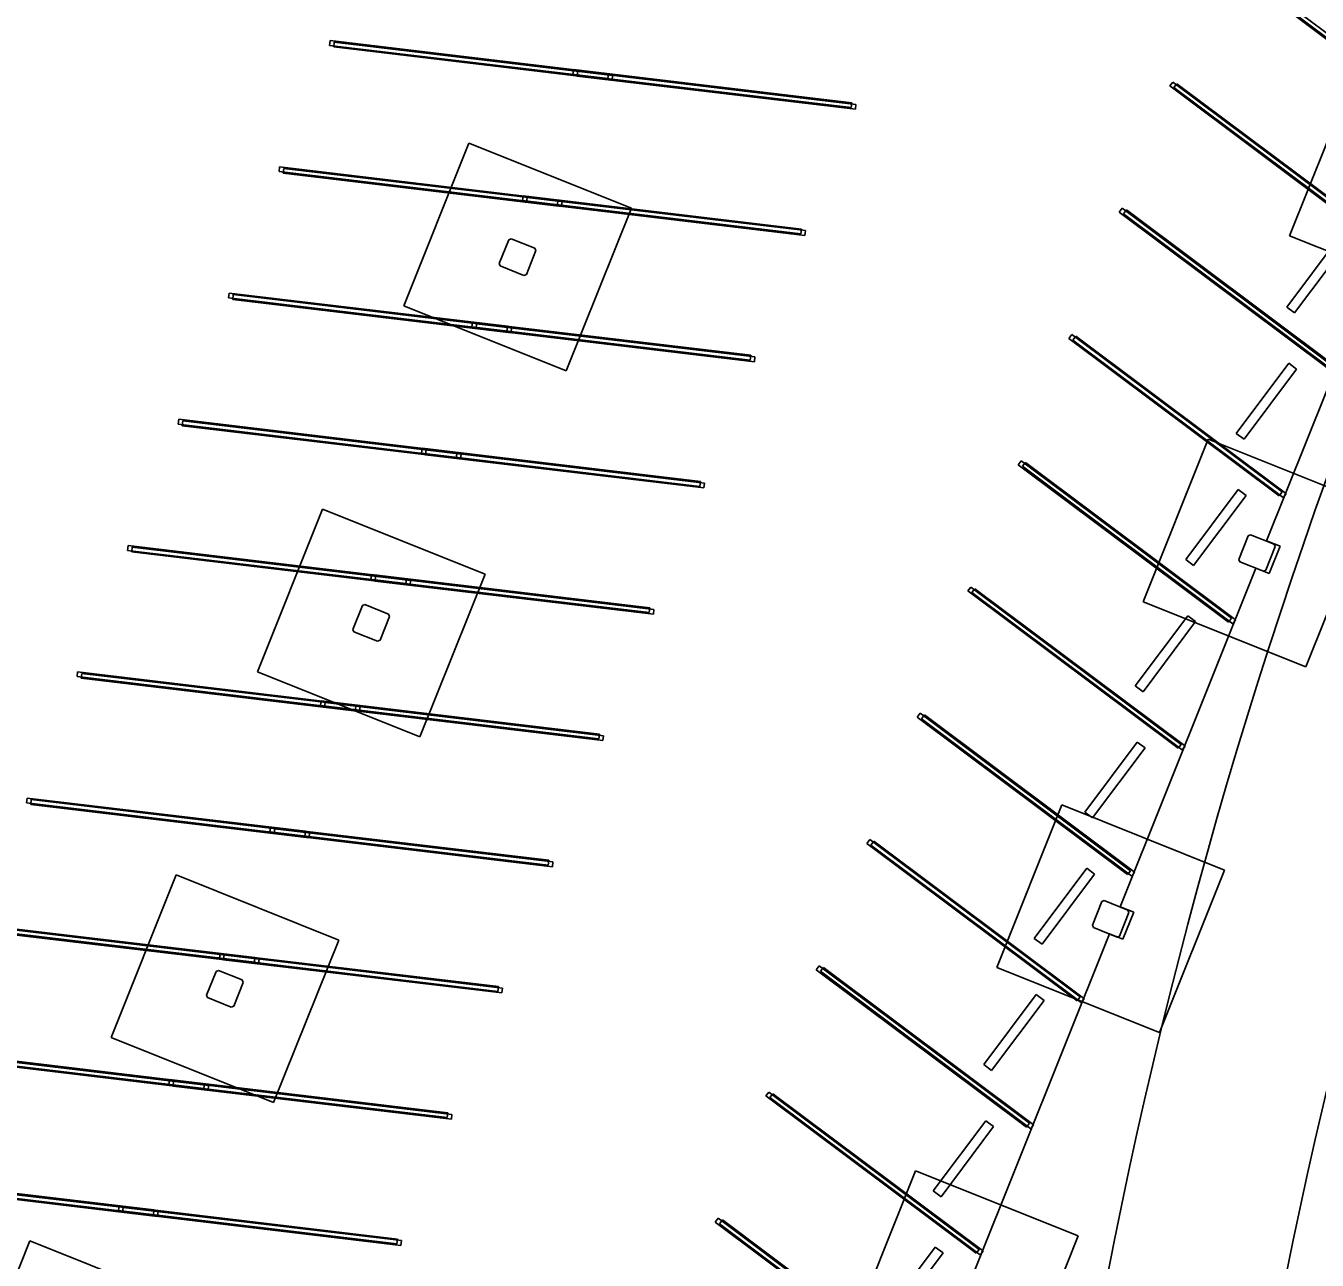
# Model space of a CAD drawing. Extents: x 468143 to 491361, y 1438528 to 1468730.
# Drawn here: x 488843.6 to 488932.1, y 1466951.9 to 1467036.5 of the extents above; entities that cross this region are included whole.
import ezdxf

# ---------------------------------------------------------------- set-up
doc = ezdxf.new("R2010")
doc.units = 0
doc.layers.add('Default', color=7, linetype='Continuous')
doc.layers.add('Xreference_dp', color=7, linetype='Continuous')

# ---------------------------------------------------------------- blocks, each defined once
blk = doc.blocks.new('Footing-Rectangular - F1-181549-FOUNDATION PLAN_1')
at = {"layer": 'Default'}
for p, q in [((72, 72), (-72, 72)), ((-72, 72), (-72, -72)), ((-72, -72), (-72, 72)), ((-72, 72), (72, 72)), ((72, -72), (72, 72)), ((72, 72), (72, -72)), ((-72, -72), (72, -72)), ((72, -72), (-72, -72))]:
    blk.add_line(p, q, dxfattribs=at)

msp = doc.modelspace()

# ---------------------------------------------------------------- linework, layer by layer
at = {"layer": 'Xreference_dp'}
for p, q in [((488939.838, 1467030.241), (488925.427, 1467041.024)), ((488940.038, 1467030.508), (488925.626, 1467041.291)), ((488940.121, 1467030.13), (488925.71, 1467040.913)), ((488864.384, 1467035.154), (488864.423, 1467035.485)), ((488883.496, 1467033.209), (488864.423, 1467035.485)), ((488864.667, 1467035.043), (488864.706, 1467035.374)), ((488883.779, 1467033.098), (488864.706, 1467035.374)), ((488883.457, 1467032.878), (488864.384, 1467035.154)), ((488883.74, 1467032.767), (488864.667, 1467035.043)), ((488881.062, 1467033.164), (488881.102, 1467033.495)), ((488881.062, 1467033.164), (488900.135, 1467030.888)), ((488881.102, 1467033.495), (488900.175, 1467031.219)), ((488881.345, 1467033.053), (488881.385, 1467033.384)), ((488881.345, 1467033.053), (488900.418, 1467030.777)), ((488881.385, 1467033.384), (488900.458, 1467031.108)), ((488883.496, 1467033.209), (488883.457, 1467032.878)), ((488883.779, 1467033.098), (488883.74, 1467032.767)), ((488921.966, 1467032.373), (488922.165, 1467032.64)), ((488936.377, 1467021.59), (488921.966, 1467032.373)), ((488936.577, 1467021.857), (488922.165, 1467032.64)), ((488922.249, 1467032.262), (488922.449, 1467032.529)), ((488936.66, 1467021.479), (488922.249, 1467032.262)), ((488936.825, 1467021.772), (488922.449, 1467032.529)), ((488900.175, 1467031.219), (488900.135, 1467030.888)), ((488900.458, 1467031.108), (488900.418, 1467030.777)), ((488860.923, 1467026.503), (488860.962, 1467026.834)), ((488880.035, 1467024.558), (488860.962, 1467026.834)), ((488861.206, 1467026.392), (488861.246, 1467026.723)), ((488880.319, 1467024.447), (488861.246, 1467026.723)), ((488879.996, 1467024.227), (488860.923, 1467026.503)), ((488880.279, 1467024.116), (488861.206, 1467026.392)), ((488877.601, 1467024.513), (488877.641, 1467024.844)), ((488877.641, 1467024.844), (488896.714, 1467022.568)), ((488877.601, 1467024.513), (488896.674, 1467022.237)), ((488877.885, 1467024.402), (488877.924, 1467024.733)), ((488877.885, 1467024.402), (488896.958, 1467022.126)), ((488877.924, 1467024.733), (488896.997, 1467022.457)), ((488880.035, 1467024.558), (488879.996, 1467024.227)), ((488880.319, 1467024.447), (488880.279, 1467024.116)), ((488918.505, 1467023.722), (488918.705, 1467023.989)), ((488933.116, 1467013.206), (488918.705, 1467023.989)), ((488918.788, 1467023.611), (488918.988, 1467023.878)), ((488933.364, 1467013.122), (488918.988, 1467023.878)), ((488937.879, 1467024.409), (488928.593, 1467001.198)), ((488932.916, 1467012.939), (488918.505, 1467023.722)), ((488933.199, 1467012.828), (488918.788, 1467023.611)), ((488896.714, 1467022.568), (488896.674, 1467022.237)), ((488896.997, 1467022.457), (488896.958, 1467022.126)), ((488876.662, 1467021.83), (488876.012, 1467020.205)), ((488876.824, 1467021.9), (488876.662, 1467021.83)), ((488878.449, 1467021.249), (488876.824, 1467021.9)), ((488878.519, 1467021.087), (488878.449, 1467021.249)), ((488933.577, 1467022.02), (488929.982, 1467017.216)), ((488930.516, 1467016.817), (488934.11, 1467021.621)), ((488877.868, 1467019.462), (488878.519, 1467021.087)), ((488876.012, 1467020.205), (488876.081, 1467020.043)), ((488876.081, 1467020.043), (488877.706, 1467019.393)), ((488877.706, 1467019.393), (488877.868, 1467019.462)), ((488857.462, 1467017.852), (488857.501, 1467018.183)), ((488876.535, 1467015.576), (488857.462, 1467017.852)), ((488876.575, 1467015.907), (488857.501, 1467018.183)), ((488857.745, 1467017.741), (488857.785, 1467018.072)), ((488876.818, 1467015.465), (488857.745, 1467017.741)), ((488876.858, 1467015.796), (488857.785, 1467018.072)), ((488929.982, 1467017.216), (488930.516, 1467016.817)), ((488874.14, 1467015.862), (488874.18, 1467016.193)), ((488874.18, 1467016.193), (488893.253, 1467013.917)), ((488874.424, 1467015.751), (488874.463, 1467016.082)), ((488874.463, 1467016.082), (488893.536, 1467013.806)), ((488876.575, 1467015.907), (488876.535, 1467015.576)), ((488874.14, 1467015.862), (488893.213, 1467013.586)), ((488874.424, 1467015.751), (488893.497, 1467013.475)), ((488876.858, 1467015.796), (488876.818, 1467015.465)), ((488915.044, 1467015.071), (488915.244, 1467015.338)), ((488929.455, 1467004.288), (488915.044, 1467015.071)), ((488929.655, 1467004.555), (488915.244, 1467015.338)), ((488915.327, 1467014.96), (488915.527, 1467015.227)), ((488929.903, 1467004.471), (488915.527, 1467015.227)), ((488929.738, 1467004.177), (488915.327, 1467014.96)), ((488893.253, 1467013.917), (488893.213, 1467013.586)), ((488893.536, 1467013.806), (488893.497, 1467013.475)), ((488930.116, 1467013.369), (488926.521, 1467008.565)), ((488930.649, 1467012.97), (488930.116, 1467013.369)), ((488927.055, 1467008.166), (488930.649, 1467012.97)), ((488854.001, 1467009.201), (488854.041, 1467009.532)), ((488873.074, 1467006.925), (488854.001, 1467009.201)), ((488873.114, 1467007.256), (488854.041, 1467009.532)), ((488854.284, 1467009.09), (488854.324, 1467009.421)), ((488873.357, 1467006.814), (488854.284, 1467009.09)), ((488873.397, 1467007.145), (488854.324, 1467009.421)), ((488926.521, 1467008.565), (488927.055, 1467008.166)), ((488870.68, 1467007.211), (488870.719, 1467007.542)), ((488870.68, 1467007.211), (488889.753, 1467004.935)), ((488870.719, 1467007.542), (488889.792, 1467005.266)), ((488870.963, 1467007.1), (488871.002, 1467007.431)), ((488870.963, 1467007.1), (488890.036, 1467004.824)), ((488871.002, 1467007.431), (488890.075, 1467005.155)), ((488873.114, 1467007.256), (488873.074, 1467006.925)), ((488873.397, 1467007.145), (488873.357, 1467006.814)), ((488911.583, 1467006.42), (488911.783, 1467006.687)), ((488925.994, 1466995.637), (488911.583, 1467006.42)), ((488926.194, 1466995.904), (488911.783, 1467006.687)), ((488911.866, 1467006.309), (488912.066, 1467006.576)), ((488926.278, 1466995.527), (488911.866, 1467006.309)), ((488926.442, 1466995.82), (488912.066, 1467006.576)), ((488889.792, 1467005.266), (488889.753, 1467004.935)), ((488890.075, 1467005.155), (488890.036, 1467004.824)), ((488926.655, 1467004.718), (488923.06, 1466999.914)), ((488927.189, 1467004.319), (488926.655, 1467004.718)), ((488929.655, 1467004.555), (488929.455, 1467004.288)), ((488929.938, 1467004.444), (488929.84, 1467004.313)), ((488929.938, 1467004.444), (488929.903, 1467004.471)), ((488923.594, 1466999.515), (488927.189, 1467004.319)), ((488929.84, 1467004.313), (488929.738, 1467004.177)), ((488850.54, 1467000.55), (488850.58, 1467000.881)), ((488869.653, 1466998.605), (488850.58, 1467000.881)), ((488927.34, 1467001.555), (488926.69, 1466999.931)), ((488927.502, 1467001.625), (488927.34, 1467001.555)), ((488929.127, 1467000.975), (488927.502, 1467001.625)), ((488928.593, 1467001.198), (488929.521, 1467000.827)), ((488929.197, 1467000.813), (488929.127, 1467000.975)), ((488869.613, 1466998.274), (488850.54, 1467000.55)), ((488850.823, 1467000.439), (488850.863, 1467000.77)), ((488869.896, 1466998.163), (488850.823, 1467000.439)), ((488869.936, 1466998.494), (488850.863, 1467000.77)), ((488928.547, 1466999.188), (488929.197, 1467000.813)), ((488929.521, 1467000.827), (488928.778, 1466998.97)), ((488927.851, 1466999.341), (488918.565, 1466976.129)), ((488923.06, 1466999.914), (488923.594, 1466999.515)), ((488926.69, 1466999.931), (488926.759, 1466999.768)), ((488926.759, 1466999.768), (488928.384, 1466999.118)), ((488928.778, 1466998.97), (488927.851, 1466999.341)), ((488928.384, 1466999.118), (488928.547, 1466999.188)), ((488867.219, 1466998.56), (488867.258, 1466998.891)), ((488867.219, 1466998.56), (488886.292, 1466996.284)), ((488867.258, 1466998.891), (488886.331, 1466996.615)), ((488867.502, 1466998.449), (488867.541, 1466998.78)), ((488867.502, 1466998.449), (488886.575, 1466996.173)), ((488867.541, 1466998.78), (488886.614, 1466996.504)), ((488869.653, 1466998.605), (488869.613, 1466998.274)), ((488869.936, 1466998.494), (488869.896, 1466998.163)), ((488908.122, 1466997.769), (488908.322, 1466998.036)), ((488922.533, 1466986.986), (488908.122, 1466997.769)), ((488922.733, 1466987.253), (488908.322, 1466998.036)), ((488908.405, 1466997.658), (488908.605, 1466997.925)), ((488922.817, 1466986.876), (488908.405, 1466997.658)), ((488922.981, 1466987.169), (488908.605, 1466997.925)), ((488866.633, 1466996.762), (488865.983, 1466995.137)), ((488866.795, 1466996.831), (488866.633, 1466996.762)), ((488868.42, 1466996.181), (488866.795, 1466996.831)), ((488886.331, 1466996.615), (488886.292, 1466996.284)), ((488886.614, 1466996.504), (488886.575, 1466996.173)), ((488867.84, 1466994.394), (488868.49, 1466996.019)), ((488868.49, 1466996.019), (488868.42, 1466996.181)), ((488923.194, 1466996.067), (488919.599, 1466991.263)), ((488920.133, 1466990.864), (488923.728, 1466995.668)), ((488923.728, 1466995.668), (488923.194, 1466996.067)), ((488926.194, 1466995.904), (488925.994, 1466995.637)), ((488926.379, 1466995.662), (488926.278, 1466995.527)), ((488926.477, 1466995.793), (488926.379, 1466995.662)), ((488926.477, 1466995.793), (488926.442, 1466995.82)), ((488865.983, 1466995.137), (488866.052, 1466994.974)), ((488866.052, 1466994.974), (488867.677, 1466994.324)), ((488867.677, 1466994.324), (488867.84, 1466994.394)), ((488847.079, 1466991.899), (488847.119, 1466992.23)), ((488866.192, 1466989.954), (488847.119, 1466992.23)), ((488847.362, 1466991.788), (488847.402, 1466992.119)), ((488866.475, 1466989.844), (488847.402, 1466992.119)), ((488866.152, 1466989.623), (488847.079, 1466991.899)), ((488866.435, 1466989.513), (488847.362, 1466991.788)), ((488919.599, 1466991.263), (488920.133, 1466990.864)), ((488863.758, 1466989.909), (488863.797, 1466990.24)), ((488863.797, 1466990.24), (488882.87, 1466987.964)), ((488863.758, 1466989.909), (488882.831, 1466987.633)), ((488864.041, 1466989.798), (488864.08, 1466990.129)), ((488864.041, 1466989.798), (488883.114, 1466987.522)), ((488864.08, 1466990.129), (488883.153, 1466987.853)), ((488866.192, 1466989.954), (488866.152, 1466989.623)), ((488866.475, 1466989.844), (488866.435, 1466989.513)), ((488904.661, 1466989.118), (488904.861, 1466989.385)), ((488919.272, 1466978.602), (488904.861, 1466989.385)), ((488919.073, 1466978.336), (488904.661, 1466989.118)), ((488904.944, 1466989.008), (488905.144, 1466989.274)), ((488919.356, 1466978.225), (488904.944, 1466989.008)), ((488919.52, 1466978.518), (488905.144, 1466989.274)), ((488882.87, 1466987.964), (488882.831, 1466987.633)), ((488883.153, 1466987.853), (488883.114, 1466987.522)), ((488919.733, 1466987.417), (488916.138, 1466982.613)), ((488916.672, 1466982.213), (488920.267, 1466987.017)), ((488920.267, 1466987.017), (488919.733, 1466987.417)), ((488922.733, 1466987.253), (488922.533, 1466986.986)), ((488922.918, 1466987.011), (488922.817, 1466986.876)), ((488923.016, 1466987.143), (488922.918, 1466987.011)), ((488923.016, 1466987.143), (488922.981, 1466987.169)), ((488843.618, 1466983.248), (488843.658, 1466983.579)), ((488862.691, 1466980.973), (488843.618, 1466983.248)), ((488862.731, 1466981.303), (488843.658, 1466983.579)), ((488843.902, 1466983.138), (488843.941, 1466983.468)), ((488863.014, 1466981.193), (488843.941, 1466983.468)), ((488862.975, 1466980.862), (488843.902, 1466983.138)), ((488916.138, 1466982.613), (488916.672, 1466982.213)), ((488860.297, 1466981.258), (488860.336, 1466981.589)), ((488860.336, 1466981.589), (488879.409, 1466979.313)), ((488860.58, 1466981.147), (488860.62, 1466981.478)), ((488860.62, 1466981.478), (488879.693, 1466979.203)), ((488860.297, 1466981.258), (488879.37, 1466978.982)), ((488860.58, 1466981.147), (488879.653, 1466978.872)), ((488862.731, 1466981.303), (488862.691, 1466980.973)), ((488863.014, 1466981.193), (488862.975, 1466980.862)), ((488901.2, 1466980.467), (488901.4, 1466980.734)), ((488915.811, 1466969.952), (488901.4, 1466980.734)), ((488901.484, 1466980.357), (488901.683, 1466980.624)), ((488916.059, 1466969.867), (488901.683, 1466980.624)), ((488915.612, 1466969.685), (488901.2, 1466980.467)), ((488915.895, 1466969.574), (488901.484, 1466980.357)), ((488879.409, 1466979.313), (488879.37, 1466978.982)), ((488879.693, 1466979.203), (488879.653, 1466978.872)), ((488916.272, 1466978.766), (488912.678, 1466973.962)), ((488916.806, 1466978.366), (488916.272, 1466978.766)), ((488913.211, 1466973.562), (488916.806, 1466978.366)), ((488919.272, 1466978.602), (488919.073, 1466978.336)), ((488919.457, 1466978.36), (488919.356, 1466978.225)), ((488919.555, 1466978.492), (488919.457, 1466978.36)), ((488919.555, 1466978.492), (488919.52, 1466978.518)), ((488917.311, 1466976.487), (488916.661, 1466974.862)), ((488917.473, 1466976.557), (488917.311, 1466976.487)), ((488919.098, 1466975.907), (488917.473, 1466976.557)), ((488918.565, 1466976.129), (488919.492, 1466975.758)), ((488918.518, 1466974.119), (488919.168, 1466975.744)), ((488919.492, 1466975.758), (488918.75, 1466973.901)), ((488919.168, 1466975.744), (488919.098, 1466975.907)), ((488859.231, 1466972.322), (488840.158, 1466974.597)), ((488859.27, 1466972.653), (488840.197, 1466974.928)), ((488859.514, 1466972.211), (488840.441, 1466974.487)), ((488859.553, 1466972.542), (488840.48, 1466974.818)), ((488916.661, 1466974.862), (488916.731, 1466974.7)), ((488916.731, 1466974.7), (488918.355, 1466974.05)), ((488917.822, 1466974.273), (488908.536, 1466951.061)), ((488912.678, 1466973.962), (488913.211, 1466973.562)), ((488918.75, 1466973.901), (488917.822, 1466974.273)), ((488918.355, 1466974.05), (488918.518, 1466974.119)), ((488856.836, 1466972.607), (488856.875, 1466972.938)), ((488856.836, 1466972.607), (488875.909, 1466970.332)), ((488856.875, 1466972.938), (488875.949, 1466970.662)), ((488857.119, 1466972.497), (488857.159, 1466972.827)), ((488857.159, 1466972.827), (488876.232, 1466970.552)), ((488859.27, 1466972.653), (488859.231, 1466972.322)), ((488859.553, 1466972.542), (488859.514, 1466972.211)), ((488856.604, 1466971.693), (488855.954, 1466970.068)), ((488856.766, 1466971.763), (488856.604, 1466971.693)), ((488858.391, 1466971.113), (488856.766, 1466971.763)), ((488857.119, 1466972.497), (488876.192, 1466970.221)), ((488897.74, 1466971.817), (488897.939, 1466972.083)), ((488912.151, 1466961.034), (488897.74, 1466971.817)), ((488912.351, 1466961.301), (488897.939, 1466972.083)), ((488898.023, 1466971.706), (488898.222, 1466971.973)), ((488912.434, 1466960.923), (488898.023, 1466971.706)), ((488912.598, 1466961.216), (488898.222, 1466971.973)), ((488857.811, 1466969.326), (488858.461, 1466970.95)), ((488858.461, 1466970.95), (488858.391, 1466971.113)), ((488855.954, 1466970.068), (488856.023, 1466969.906)), ((488856.023, 1466969.906), (488857.648, 1466969.256)), ((488875.949, 1466970.662), (488875.909, 1466970.332)), ((488876.232, 1466970.552), (488876.192, 1466970.221)), ((488912.811, 1466970.115), (488909.217, 1466965.311)), ((488913.345, 1466969.715), (488912.811, 1466970.115)), ((488915.811, 1466969.952), (488915.612, 1466969.685)), ((488857.648, 1466969.256), (488857.811, 1466969.326)), ((488909.75, 1466964.911), (488913.345, 1466969.715)), ((488915.996, 1466969.709), (488915.895, 1466969.574)), ((488916.095, 1466969.841), (488915.996, 1466969.709)), ((488916.095, 1466969.841), (488916.059, 1466969.867)), ((488855.77, 1466963.671), (488836.697, 1466965.947)), ((488855.809, 1466964.002), (488836.736, 1466966.278)), ((488856.053, 1466963.56), (488836.98, 1466965.836)), ((488856.092, 1466963.891), (488837.019, 1466966.167)), ((488909.217, 1466965.311), (488909.75, 1466964.911)), ((488853.375, 1466963.956), (488853.415, 1466964.287)), ((488853.375, 1466963.956), (488872.448, 1466961.681)), ((488853.415, 1466964.287), (488872.488, 1466962.012)), ((488853.658, 1466963.846), (488853.698, 1466964.177)), ((488853.658, 1466963.846), (488872.731, 1466961.57)), ((488853.698, 1466964.177), (488872.771, 1466961.901)), ((488855.809, 1466964.002), (488855.77, 1466963.671)), ((488856.092, 1466963.891), (488856.053, 1466963.56)), ((488894.279, 1466963.166), (488894.478, 1466963.433)), ((488908.69, 1466952.383), (488894.279, 1466963.166)), ((488908.89, 1466952.65), (488894.478, 1466963.433)), ((488894.562, 1466963.055), (488894.761, 1466963.322)), ((488908.973, 1466952.272), (488894.562, 1466963.055)), ((488909.138, 1466952.565), (488894.761, 1466963.322)), ((488872.488, 1466962.012), (488872.448, 1466961.681)), ((488872.771, 1466961.901), (488872.731, 1466961.57)), ((488909.35, 1466961.464), (488905.756, 1466956.66)), ((488906.29, 1466956.26), (488909.884, 1466961.065)), ((488909.884, 1466961.065), (488909.35, 1466961.464)), ((488912.351, 1466961.301), (488912.151, 1466961.034)), ((488912.535, 1466961.058), (488912.434, 1466960.923)), ((488912.634, 1466961.19), (488912.535, 1466961.058)), ((488912.634, 1466961.19), (488912.598, 1466961.216)), ((488852.348, 1466955.351), (488833.275, 1466957.627)), ((488852.631, 1466955.24), (488833.558, 1466957.516)), ((488852.309, 1466955.02), (488833.236, 1466957.296)), ((488852.592, 1466954.909), (488833.519, 1466957.185)), ((488905.756, 1466956.66), (488906.29, 1466956.26)), ((488849.914, 1466955.306), (488849.954, 1466955.637)), ((488849.914, 1466955.306), (488868.987, 1466953.03)), ((488849.954, 1466955.637), (488869.027, 1466953.361)), ((488850.197, 1466955.195), (488850.237, 1466955.526)), ((488850.197, 1466955.195), (488869.27, 1466952.919)), ((488850.237, 1466955.526), (488869.31, 1466953.25)), ((488852.348, 1466955.351), (488852.309, 1466955.02)), ((488852.631, 1466955.24), (488852.592, 1466954.909)), ((488890.818, 1466954.515), (488891.017, 1466954.782)), ((488905.229, 1466943.732), (488890.818, 1466954.515)), ((488905.429, 1466943.999), (488891.017, 1466954.782)), ((488891.101, 1466954.404), (488891.301, 1466954.671)), ((488905.512, 1466943.621), (488891.101, 1466954.404)), ((488905.677, 1466943.915), (488891.301, 1466954.671)), ((488869.027, 1466953.361), (488868.987, 1466953.03)), ((488869.31, 1466953.25), (488869.27, 1466952.919)), ((488905.889, 1466952.813), (488902.295, 1466948.009)), ((488902.829, 1466947.61), (488906.423, 1466952.414)), ((488906.423, 1466952.414), (488905.889, 1466952.813)), ((488908.89, 1466952.65), (488908.69, 1466952.383)), ((488909.074, 1466952.407), (488908.973, 1466952.272)), ((488909.173, 1466952.539), (488909.074, 1466952.407)), ((488909.173, 1466952.539), (488909.138, 1466952.565))]:
    msp.add_line(p, q, dxfattribs=at)
for centre, radius, start, end in [((489279.514, 1466880.809), 368.535, 145.18455, 169.83213), ((489279.514, 1466880.809), 368.535, 145.18455, 169.83213), ((489279.514, 1466880.809), 356.535, 145.24724, 169.83213), ((489279.514, 1466880.809), 356.535, 145.24724, 169.83213), ((489145.025, 1468591.691), 1909.856, 245.367119, 306.927397), ((489143.904, 1468591.414), 1816.82, 245.367871, 299.964552)]:
    msp.add_arc(centre, radius, start, end, dxfattribs=at)

# ---------------------------------------------------------------- block references
at = {"layer": 'Xreference_dp', "xscale": 0.08333333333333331, "yscale": 0.08333333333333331, "rotation": 158.19551636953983}
for p in [(488937.972, 1467025.44), (488877.265, 1467020.646), (488927.943, 1467000.372), (488867.236, 1466995.578), (488917.914, 1466975.303), (488857.207, 1466970.509), (488907.886, 1466950.235), (488847.178, 1466945.441)]:
    msp.add_blockref('Footing-Rectangular - F1-181549-FOUNDATION PLAN_1', p, dxfattribs=at)

doc.saveas('drawing.dxf')
